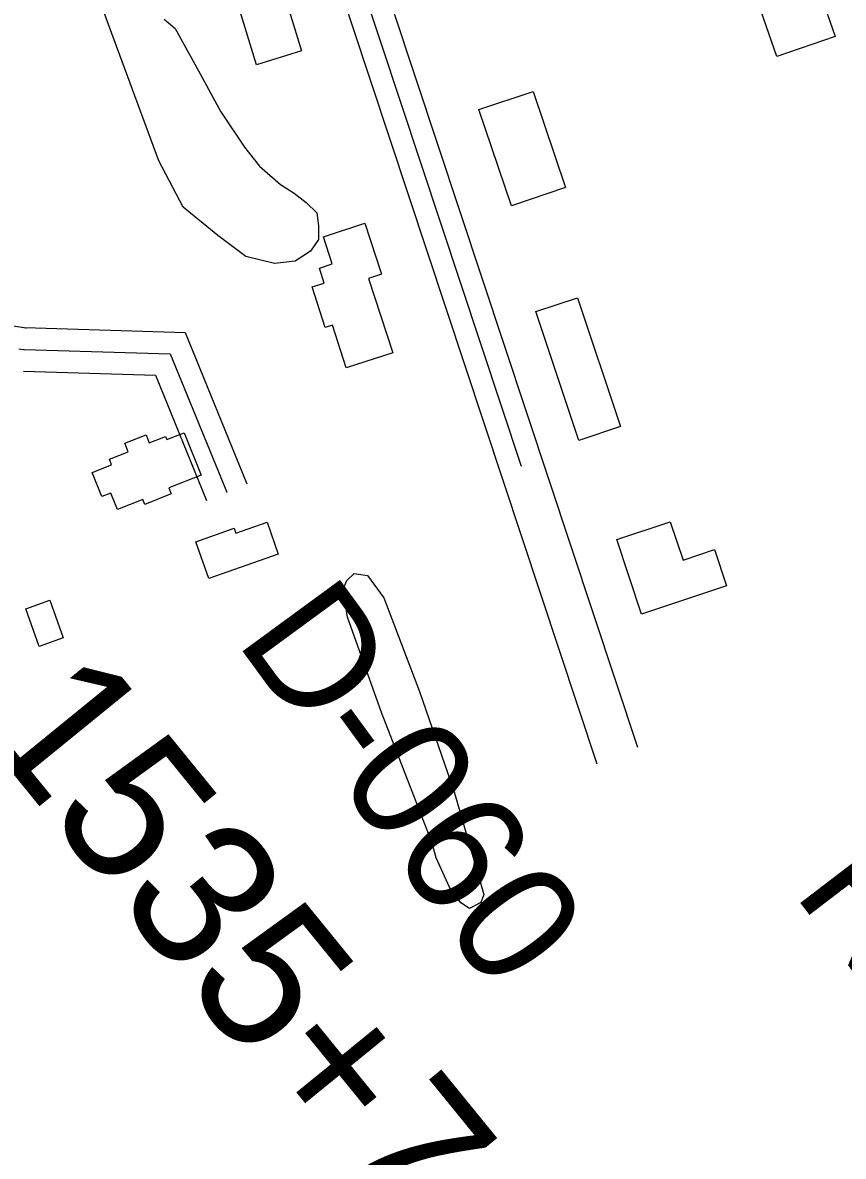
# Model space of a CAD drawing. Extents: x 3477039 to 3515015, y 546746 to 572297.
# Drawn here: x 3485842 to 3486406, y 557139 to 557918 of the extents above; entities that cross this region are included whole.
import ezdxf

# ---------------------------------------------------------------- set-up
doc = ezdxf.new("R2010")
doc.units = 0
for name, color, linetype in [('V-BLDG-OTLN', 7, 'Continuous'), ('V-RIVR-RANG-IDEN', 7, 'Continuous'), ('V-ROAD-CNTR', 7, 'Continuous'), ('V-SITE-VEGE', 7, 'Continuous'), ('V-SURV-IDEN', 7, 'Continuous')]:
    doc.layers.add(name, color=color, linetype=linetype)

msp = doc.modelspace()

# ---------------------------------------------------------------- linework, layer by layer
at = {"layer": 'V-BLDG-OTLN'}
for points in [[(3486360.21, 557894.28), (3486340.21, 557952.38), (3486380.27, 557966.17), (3486400.27, 557908.07)], [(3486021.54, 557937.83), (3486033.77, 557898.17), (3486002.9, 557888.65), (3485990.68, 557928.31)], [(3486192.92, 557870.39), (3486215.19, 557804.27), (3486177.93, 557791.72), (3486155.66, 557857.85)], [(3486096.37, 557690.76), (3486064.44, 557680.43), (3486054.94, 557709.82), (3486050.03, 557708.24), (3486041.04, 557736.03), (3486049.38, 557738.73), (3486046.04, 557749.05), (3486054.81, 557751.89), (3486048.78, 557770.52), (3486077.27, 557779.74), (3486088.6, 557744.71), (3486079.84, 557741.88)], [(3486224.22, 557630.68), (3486194.77, 557719.08), (3486223.42, 557728.63), (3486252.87, 557640.22)], [(3485964.69, 557606.82), (3485942.51, 557598.02), (3485944.17, 557593.84), (3485926.1, 557586.66), (3485924.73, 557590.09), (3485907.2, 557583.13), (3485902.7, 557594.46), (3485896.57, 557592.03), (3485889.99, 557608.59), (3485903.25, 557613.85), (3485901.71, 557617.74), (3485914.65, 557622.88), (3485912.36, 557628.63), (3485926.94, 557634.42), (3485929.11, 557628.95), (3485940.39, 557633.43), (3485941.28, 557631.21), (3485953.13, 557635.92)], [(3486017.79, 557552.49), (3485970.01, 557535.69), (3485961.1, 557561.04), (3485987.41, 557570.29), (3485988.6, 557566.89), (3486010.07, 557574.44)], [(3486267.42, 557511.37), (3486250.37, 557562.57), (3486287.1, 557574.79), (3486295.85, 557548.49), (3486317.5, 557555.7), (3486325.79, 557530.8)], [(3485860.9, 557520.81), (3485869.95, 557494.95), (3485853.48, 557489.19), (3485844.43, 557515.05)]]:
    msp.add_lwpolyline(points, close=True, dxfattribs=at)
at = {"layer": 'V-ROAD-CNTR'}
for points in [[(3485968.97, 558236.21), (3485991.37, 558196.08), (3486184.75, 557612.95)], [(3485988.33, 558232.3), (3486005.16, 558202.15), (3486264.54, 557420)], [(3485964.4, 558213.62), (3485977.58, 558190.01), (3486236.72, 557408.57)], [(3485778.28, 557737.18), (3485788.69, 557729.46), (3485791.04, 557727.8), (3485793.43, 557726.21), (3485795.85, 557724.67), (3485798.31, 557723.2), (3485800.81, 557721.79), (3485803.35, 557720.43), (3485805.91, 557719.15), (3485808.5, 557717.92), (3485811.13, 557716.76), (3485813.78, 557715.67), (3485816.46, 557714.64), (3485819.17, 557713.67), (3485821.89, 557712.78), (3485824.64, 557711.95), (3485827.41, 557711.19), (3485830.2, 557710.5), (3485833, 557709.88), (3485835.82, 557709.32), (3485838.64, 557708.84), (3485841.48, 557708.43), (3485844.41, 557708.07), (3485844.73, 557708.04)], [(3485843.62, 557708.12), (3485953.7, 557704.74), (3485996.27, 557600.82)], [(3485839.51, 557693.56), (3485842.72, 557693.17), (3485843.16, 557693.12)], [(3485843.16, 557693.12), (3485943.51, 557690.05), (3485982.39, 557595.13)], [(3485842.7, 557678.13), (3485933.32, 557675.35), (3485968.51, 557589.45)]]:
    msp.add_lwpolyline(points, dxfattribs=at)
at = {"layer": 'V-SITE-VEGE'}
msp.add_lwpolyline([(3485939.28, 557919.99), (3485946.82, 557913.45), (3485962.88, 557884.54), (3485978.37, 557856.22), (3485994.49, 557832.01), (3486004.89, 557818.98), (3486019.39, 557806.51), (3486028.7, 557800.53), (3486036.82, 557793.99), (3486044.36, 557786.87), (3486045.43, 557778.06), (3486045.31, 557768.69), (3486039.94, 557760.55), (3486029.31, 557753.64), (3486015.23, 557752.05), (3485995.36, 557756.98), (3485976.19, 557771.27), (3485952.39, 557790.89), (3485935.77, 557822.74), (3485885.24, 557959.31)], dxfattribs=at)
msp.add_lwpolyline([(3486123.26, 557354.65), (3486088.67, 557443.78), (3486065.39, 557509.13), (3486062.36, 557528.51), (3486064.76, 557534.42), (3486069.93, 557539.13), (3486079.01, 557537.89), (3486090.37, 557522.4), (3486114.85, 557458.23), (3486138.5, 557389.32), (3486158.98, 557318.86), (3486156.97, 557313.34), (3486149.04, 557309.04), (3486143.14, 557313.03), (3486135.31, 557323.75), (3486126.35, 557343.96)], close=True, dxfattribs=at)

# ---------------------------------------------------------------- texts
at = {"layer": 'V-RIVR-RANG-IDEN'}
for s, rotation, p in [('D-060', 306.22015, (3485987.84, 557493.15)), ('R-147.1', 307.39884, (3486370.89, 557320.19))]:
    msp.add_text(s, height=83, rotation=rotation, dxfattribs=at).set_placement(p)
at = {"layer": 'V-SURV-IDEN'}
msp.add_text('1535+72.4', height=100, rotation=309.14952, dxfattribs=at).set_placement((3485810.82, 557432))

doc.saveas('drawing.dxf')
